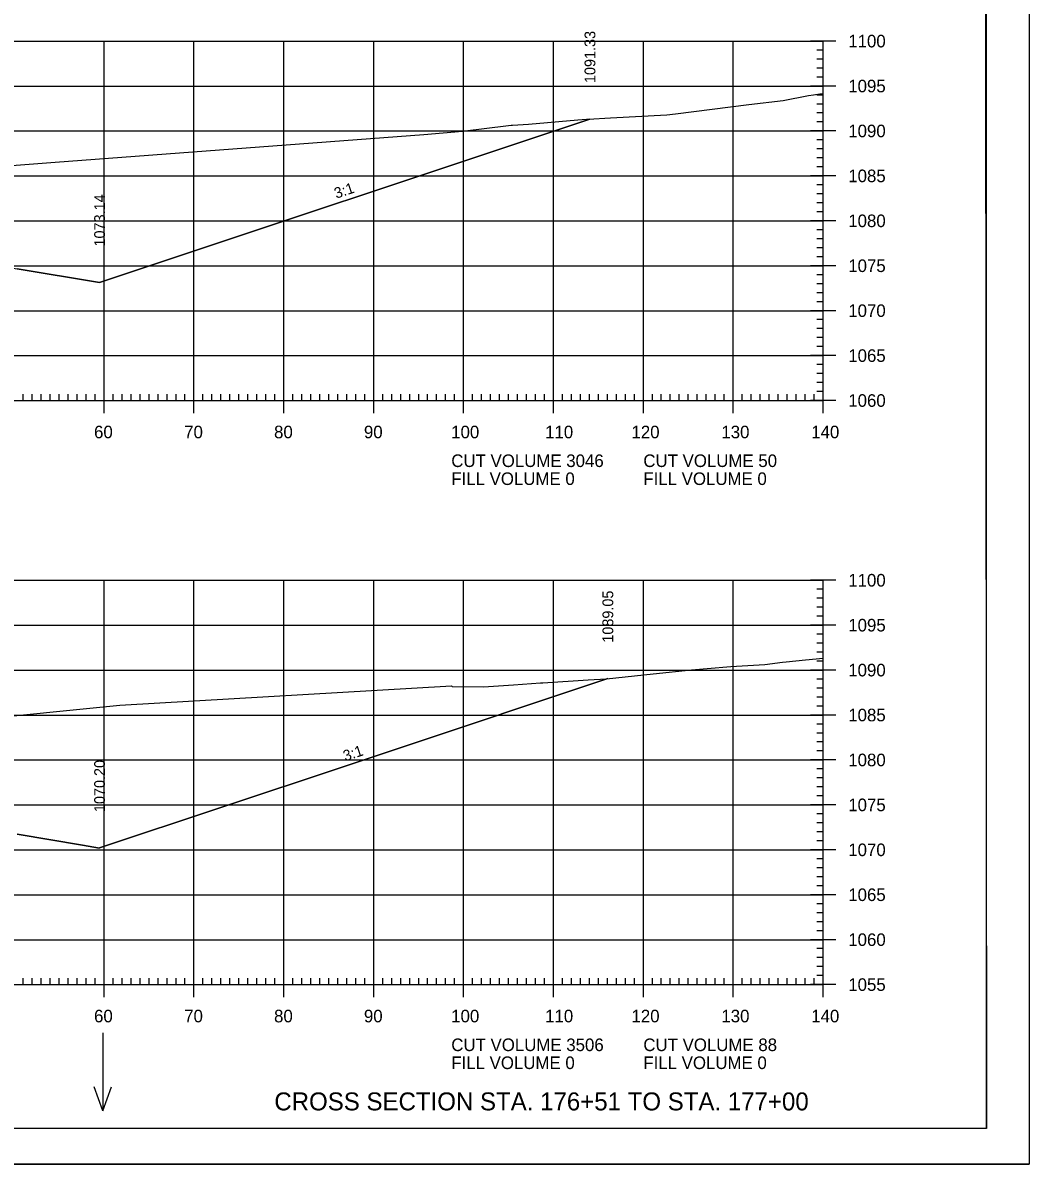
# Model space of a CAD drawing. Extents: x 1322838 to 1324533, y 339903 to 351025.
# Drawn here: x 1323754.7 to 1323866.6, y 348038.5 to 348165.6 of the extents above; entities that cross this region are included whole.
import ezdxf

# ---------------------------------------------------------------- set-up
doc = ezdxf.new("R2010")
doc.units = 0
for name, color, linetype in [('R_Axis', 7, 'Continuous'), ('R_Axis Annot', 7, 'Continuous'), ('R_Border', 7, 'Continuous'), ('R_Draft', 7, 'Continuous'), ('R_Exist Surface', 7, 'Continuous'), ('R_Fin Surface', 7, 'Continuous'), ('R_Fin Surface Annot', 7, 'Continuous'), ('R_Grid', 7, 'Continuous'), ('R_No Plot', 7, 'Continuous'), ('R_Water Annot', 7, 'Continuous')]:
    doc.layers.add(name, color=color, linetype=linetype)

msp = doc.modelspace()

# ---------------------------------------------------------------- linework, layer by layer
at = {"layer": 'R_Axis'}
for p, q in [((1323845.12, 348163.53), (1323842.32, 348163.53)), ((1323843.72, 348162.53), (1323843.02, 348162.53)), ((1323843.72, 348123.53), (1323843.72, 348163.53)), ((1323843.72, 348161.53), (1323843.02, 348161.53)), ((1323843.72, 348160.53), (1323843.02, 348160.53)), ((1323843.72, 348159.53), (1323843.02, 348159.53)), ((1323845.12, 348158.53), (1323842.32, 348158.53)), ((1323843.72, 348157.53), (1323843.02, 348157.53)), ((1323843.72, 348156.53), (1323843.02, 348156.53)), ((1323843.72, 348155.53), (1323843.02, 348155.53)), ((1323843.72, 348154.53), (1323843.02, 348154.53)), ((1323845.12, 348153.53), (1323842.32, 348153.53)), ((1323843.72, 348152.53), (1323843.02, 348152.53)), ((1323843.72, 348151.53), (1323843.02, 348151.53)), ((1323843.72, 348150.53), (1323843.02, 348150.53)), ((1323845.12, 348148.53), (1323842.32, 348148.53)), ((1323843.72, 348149.53), (1323843.02, 348149.53)), ((1323843.72, 348147.53), (1323843.02, 348147.53)), ((1323843.72, 348146.53), (1323843.02, 348146.53)), ((1323843.72, 348145.53), (1323843.02, 348145.53)), ((1323845.12, 348143.53), (1323842.32, 348143.53)), ((1323843.72, 348144.53), (1323843.02, 348144.53)), ((1323843.72, 348142.53), (1323843.02, 348142.53)), ((1323843.72, 348141.53), (1323843.02, 348141.53)), ((1323843.72, 348140.53), (1323843.02, 348140.53)), ((1323845.12, 348138.53), (1323842.32, 348138.53)), ((1323843.72, 348139.53), (1323843.02, 348139.53)), ((1323843.72, 348137.53), (1323843.02, 348137.53)), ((1323843.72, 348136.53), (1323843.02, 348136.53)), ((1323843.72, 348135.53), (1323843.02, 348135.53)), ((1323843.72, 348134.53), (1323843.02, 348134.53)), ((1323845.12, 348133.53), (1323842.32, 348133.53)), ((1323843.72, 348132.53), (1323843.02, 348132.53)), ((1323843.72, 348131.53), (1323843.02, 348131.53)), ((1323843.72, 348130.53), (1323843.02, 348130.53)), ((1323843.72, 348129.53), (1323843.02, 348129.53)), ((1323845.12, 348128.53), (1323842.32, 348128.53)), ((1323843.72, 348127.53), (1323843.02, 348127.53)), ((1323843.72, 348126.53), (1323843.02, 348126.53)), ((1323763.72, 348122.13), (1323763.72, 348124.93)), ((1323773.72, 348122.13), (1323773.72, 348124.93)), ((1323783.72, 348122.13), (1323783.72, 348124.93)), ((1323793.72, 348122.13), (1323793.72, 348124.93)), ((1323803.72, 348122.13), (1323803.72, 348124.93)), ((1323813.72, 348122.13), (1323813.72, 348124.93)), ((1323823.72, 348122.13), (1323823.72, 348124.93)), ((1323833.72, 348122.13), (1323833.72, 348124.93)), ((1323843.72, 348125.53), (1323843.02, 348125.53)), ((1323843.72, 348124.53), (1323843.02, 348124.53)), ((1323843.72, 348122.13), (1323843.72, 348124.93)), ((1323563.72, 348123.53), (1323843.72, 348123.53)), ((1323754.72, 348123.53), (1323754.72, 348124.23)), ((1323755.72, 348123.53), (1323755.72, 348124.23)), ((1323756.72, 348123.53), (1323756.72, 348124.23)), ((1323757.72, 348123.53), (1323757.72, 348124.23)), ((1323758.72, 348123.53), (1323758.72, 348124.23)), ((1323759.72, 348123.53), (1323759.72, 348124.23)), ((1323760.72, 348123.53), (1323760.72, 348124.23)), ((1323761.72, 348123.53), (1323761.72, 348124.23)), ((1323762.72, 348123.53), (1323762.72, 348124.23)), ((1323764.72, 348123.53), (1323764.72, 348124.23)), ((1323765.72, 348123.53), (1323765.72, 348124.23)), ((1323766.72, 348123.53), (1323766.72, 348124.23)), ((1323767.72, 348123.53), (1323767.72, 348124.23)), ((1323768.72, 348123.53), (1323768.72, 348124.23)), ((1323769.72, 348123.53), (1323769.72, 348124.23)), ((1323770.72, 348123.53), (1323770.72, 348124.23)), ((1323771.72, 348123.53), (1323771.72, 348124.23)), ((1323772.72, 348123.53), (1323772.72, 348124.23)), ((1323774.72, 348123.53), (1323774.72, 348124.23)), ((1323775.72, 348123.53), (1323775.72, 348124.23)), ((1323776.72, 348123.53), (1323776.72, 348124.23)), ((1323777.72, 348123.53), (1323777.72, 348124.23)), ((1323778.72, 348123.53), (1323778.72, 348124.23)), ((1323779.72, 348123.53), (1323779.72, 348124.23)), ((1323780.72, 348123.53), (1323780.72, 348124.23)), ((1323781.72, 348123.53), (1323781.72, 348124.23)), ((1323782.72, 348123.53), (1323782.72, 348124.23)), ((1323784.72, 348123.53), (1323784.72, 348124.23)), ((1323785.72, 348123.53), (1323785.72, 348124.23)), ((1323786.72, 348123.53), (1323786.72, 348124.23)), ((1323787.72, 348123.53), (1323787.72, 348124.23)), ((1323788.72, 348123.53), (1323788.72, 348124.23)), ((1323789.72, 348123.53), (1323789.72, 348124.23)), ((1323790.72, 348123.53), (1323790.72, 348124.23)), ((1323791.72, 348123.53), (1323791.72, 348124.23)), ((1323792.72, 348123.53), (1323792.72, 348124.23)), ((1323794.72, 348123.53), (1323794.72, 348124.23)), ((1323795.72, 348123.53), (1323795.72, 348124.23)), ((1323796.72, 348123.53), (1323796.72, 348124.23)), ((1323797.72, 348123.53), (1323797.72, 348124.23)), ((1323798.72, 348123.53), (1323798.72, 348124.23)), ((1323799.72, 348123.53), (1323799.72, 348124.23)), ((1323800.72, 348123.53), (1323800.72, 348124.23)), ((1323801.72, 348123.53), (1323801.72, 348124.23)), ((1323802.72, 348123.53), (1323802.72, 348124.23)), ((1323804.72, 348123.53), (1323804.72, 348124.23)), ((1323805.72, 348123.53), (1323805.72, 348124.23)), ((1323806.72, 348123.53), (1323806.72, 348124.23)), ((1323807.72, 348123.53), (1323807.72, 348124.23)), ((1323808.72, 348123.53), (1323808.72, 348124.23)), ((1323809.72, 348123.53), (1323809.72, 348124.23)), ((1323810.72, 348123.53), (1323810.72, 348124.23)), ((1323811.72, 348123.53), (1323811.72, 348124.23)), ((1323812.72, 348123.53), (1323812.72, 348124.23)), ((1323814.72, 348123.53), (1323814.72, 348124.23)), ((1323815.72, 348123.53), (1323815.72, 348124.23)), ((1323816.72, 348123.53), (1323816.72, 348124.23)), ((1323817.72, 348123.53), (1323817.72, 348124.23)), ((1323818.72, 348123.53), (1323818.72, 348124.23)), ((1323819.72, 348123.53), (1323819.72, 348124.23)), ((1323820.72, 348123.53), (1323820.72, 348124.23)), ((1323821.72, 348123.53), (1323821.72, 348124.23)), ((1323822.72, 348123.53), (1323822.72, 348124.23)), ((1323824.72, 348123.53), (1323824.72, 348124.23)), ((1323825.72, 348123.53), (1323825.72, 348124.23)), ((1323826.72, 348123.53), (1323826.72, 348124.23)), ((1323827.72, 348123.53), (1323827.72, 348124.23)), ((1323828.72, 348123.53), (1323828.72, 348124.23)), ((1323829.72, 348123.53), (1323829.72, 348124.23)), ((1323830.72, 348123.53), (1323830.72, 348124.23)), ((1323831.72, 348123.53), (1323831.72, 348124.23)), ((1323832.72, 348123.53), (1323832.72, 348124.23)), ((1323834.72, 348123.53), (1323834.72, 348124.23)), ((1323835.72, 348123.53), (1323835.72, 348124.23)), ((1323836.72, 348123.53), (1323836.72, 348124.23)), ((1323837.72, 348123.53), (1323837.72, 348124.23)), ((1323838.72, 348123.53), (1323838.72, 348124.23)), ((1323839.72, 348123.53), (1323839.72, 348124.23)), ((1323840.72, 348123.53), (1323840.72, 348124.23)), ((1323841.72, 348123.53), (1323841.72, 348124.23)), ((1323845.12, 348123.53), (1323842.32, 348123.53)), ((1323842.72, 348123.53), (1323842.72, 348124.23)), ((1323845.12, 348103.53), (1323842.32, 348103.53)), ((1323843.72, 348058.53), (1323843.72, 348103.53)), ((1323843.72, 348102.53), (1323843.02, 348102.53)), ((1323843.72, 348101.53), (1323843.02, 348101.53)), ((1323843.72, 348100.53), (1323843.02, 348100.53)), ((1323843.72, 348099.53), (1323843.02, 348099.53)), ((1323845.12, 348098.53), (1323842.32, 348098.53)), ((1323843.72, 348097.53), (1323843.02, 348097.53)), ((1323843.72, 348096.53), (1323843.02, 348096.53)), ((1323843.72, 348095.53), (1323843.02, 348095.53)), ((1323843.72, 348094.53), (1323843.02, 348094.53)), ((1323845.12, 348093.53), (1323842.32, 348093.53)), ((1323843.72, 348092.53), (1323843.02, 348092.53)), ((1323843.72, 348091.53), (1323843.02, 348091.53)), ((1323843.72, 348090.53), (1323843.02, 348090.53)), ((1323843.72, 348089.53), (1323843.02, 348089.53)), ((1323845.12, 348088.53), (1323842.32, 348088.53)), ((1323843.72, 348087.53), (1323843.02, 348087.53)), ((1323843.72, 348086.53), (1323843.02, 348086.53)), ((1323843.72, 348085.53), (1323843.02, 348085.53)), ((1323843.72, 348084.53), (1323843.02, 348084.53)), ((1323845.12, 348083.53), (1323842.32, 348083.53)), ((1323843.72, 348082.53), (1323843.02, 348082.53)), ((1323843.72, 348081.53), (1323843.02, 348081.53)), ((1323843.72, 348080.53), (1323843.02, 348080.53)), ((1323843.72, 348079.53), (1323843.02, 348079.53)), ((1323845.12, 348078.53), (1323842.32, 348078.53)), ((1323843.72, 348077.53), (1323843.02, 348077.53)), ((1323843.72, 348076.53), (1323843.02, 348076.53)), ((1323843.72, 348075.53), (1323843.02, 348075.53)), ((1323845.12, 348073.53), (1323842.32, 348073.53)), ((1323843.72, 348074.53), (1323843.02, 348074.53)), ((1323843.72, 348072.53), (1323843.02, 348072.53)), ((1323843.72, 348071.53), (1323843.02, 348071.53)), ((1323843.72, 348070.53), (1323843.02, 348070.53)), ((1323845.12, 348068.53), (1323842.32, 348068.53)), ((1323843.72, 348069.53), (1323843.02, 348069.53)), ((1323843.72, 348067.53), (1323843.02, 348067.53)), ((1323843.72, 348066.53), (1323843.02, 348066.53)), ((1323843.72, 348065.53), (1323843.02, 348065.53)), ((1323845.12, 348063.53), (1323842.32, 348063.53)), ((1323843.72, 348064.53), (1323843.02, 348064.53)), ((1323843.72, 348062.53), (1323843.02, 348062.53)), ((1323843.72, 348061.53), (1323843.02, 348061.53)), ((1323763.72, 348057.13), (1323763.72, 348059.93)), ((1323773.72, 348057.13), (1323773.72, 348059.93)), ((1323783.72, 348057.13), (1323783.72, 348059.93)), ((1323793.72, 348057.13), (1323793.72, 348059.93)), ((1323803.72, 348057.13), (1323803.72, 348059.93)), ((1323813.72, 348057.13), (1323813.72, 348059.93)), ((1323823.72, 348057.13), (1323823.72, 348059.93)), ((1323833.72, 348057.13), (1323833.72, 348059.93)), ((1323843.72, 348060.53), (1323843.02, 348060.53)), ((1323843.72, 348057.13), (1323843.72, 348059.93)), ((1323563.72, 348058.53), (1323843.72, 348058.53)), ((1323754.72, 348058.53), (1323754.72, 348059.23)), ((1323755.72, 348058.53), (1323755.72, 348059.23)), ((1323756.72, 348058.53), (1323756.72, 348059.23)), ((1323757.72, 348058.53), (1323757.72, 348059.23)), ((1323758.72, 348058.53), (1323758.72, 348059.23)), ((1323759.72, 348058.53), (1323759.72, 348059.23)), ((1323760.72, 348058.53), (1323760.72, 348059.23)), ((1323761.72, 348058.53), (1323761.72, 348059.23)), ((1323762.72, 348058.53), (1323762.72, 348059.23)), ((1323764.72, 348058.53), (1323764.72, 348059.23)), ((1323765.72, 348058.53), (1323765.72, 348059.23)), ((1323766.72, 348058.53), (1323766.72, 348059.23)), ((1323767.72, 348058.53), (1323767.72, 348059.23)), ((1323768.72, 348058.53), (1323768.72, 348059.23)), ((1323769.72, 348058.53), (1323769.72, 348059.23)), ((1323770.72, 348058.53), (1323770.72, 348059.23)), ((1323771.72, 348058.53), (1323771.72, 348059.23)), ((1323772.72, 348058.53), (1323772.72, 348059.23)), ((1323774.72, 348058.53), (1323774.72, 348059.23)), ((1323775.72, 348058.53), (1323775.72, 348059.23)), ((1323776.72, 348058.53), (1323776.72, 348059.23)), ((1323777.72, 348058.53), (1323777.72, 348059.23)), ((1323778.72, 348058.53), (1323778.72, 348059.23)), ((1323779.72, 348058.53), (1323779.72, 348059.23)), ((1323780.72, 348058.53), (1323780.72, 348059.23)), ((1323781.72, 348058.53), (1323781.72, 348059.23)), ((1323782.72, 348058.53), (1323782.72, 348059.23)), ((1323784.72, 348058.53), (1323784.72, 348059.23)), ((1323785.72, 348058.53), (1323785.72, 348059.23)), ((1323786.72, 348058.53), (1323786.72, 348059.23)), ((1323787.72, 348058.53), (1323787.72, 348059.23)), ((1323788.72, 348058.53), (1323788.72, 348059.23)), ((1323789.72, 348058.53), (1323789.72, 348059.23)), ((1323790.72, 348058.53), (1323790.72, 348059.23)), ((1323791.72, 348058.53), (1323791.72, 348059.23)), ((1323792.72, 348058.53), (1323792.72, 348059.23)), ((1323794.72, 348058.53), (1323794.72, 348059.23)), ((1323795.72, 348058.53), (1323795.72, 348059.23)), ((1323796.72, 348058.53), (1323796.72, 348059.23)), ((1323797.72, 348058.53), (1323797.72, 348059.23)), ((1323798.72, 348058.53), (1323798.72, 348059.23)), ((1323799.72, 348058.53), (1323799.72, 348059.23)), ((1323800.72, 348058.53), (1323800.72, 348059.23)), ((1323801.72, 348058.53), (1323801.72, 348059.23)), ((1323802.72, 348058.53), (1323802.72, 348059.23)), ((1323804.72, 348058.53), (1323804.72, 348059.23)), ((1323805.72, 348058.53), (1323805.72, 348059.23)), ((1323806.72, 348058.53), (1323806.72, 348059.23)), ((1323807.72, 348058.53), (1323807.72, 348059.23)), ((1323808.72, 348058.53), (1323808.72, 348059.23)), ((1323809.72, 348058.53), (1323809.72, 348059.23)), ((1323810.72, 348058.53), (1323810.72, 348059.23)), ((1323811.72, 348058.53), (1323811.72, 348059.23)), ((1323812.72, 348058.53), (1323812.72, 348059.23)), ((1323814.72, 348058.53), (1323814.72, 348059.23)), ((1323815.72, 348058.53), (1323815.72, 348059.23)), ((1323816.72, 348058.53), (1323816.72, 348059.23)), ((1323817.72, 348058.53), (1323817.72, 348059.23)), ((1323818.72, 348058.53), (1323818.72, 348059.23)), ((1323819.72, 348058.53), (1323819.72, 348059.23)), ((1323820.72, 348058.53), (1323820.72, 348059.23)), ((1323821.72, 348058.53), (1323821.72, 348059.23)), ((1323822.72, 348058.53), (1323822.72, 348059.23)), ((1323824.72, 348058.53), (1323824.72, 348059.23)), ((1323825.72, 348058.53), (1323825.72, 348059.23)), ((1323826.72, 348058.53), (1323826.72, 348059.23)), ((1323827.72, 348058.53), (1323827.72, 348059.23)), ((1323828.72, 348058.53), (1323828.72, 348059.23)), ((1323829.72, 348058.53), (1323829.72, 348059.23)), ((1323830.72, 348058.53), (1323830.72, 348059.23)), ((1323831.72, 348058.53), (1323831.72, 348059.23)), ((1323832.72, 348058.53), (1323832.72, 348059.23)), ((1323834.72, 348058.53), (1323834.72, 348059.23)), ((1323835.72, 348058.53), (1323835.72, 348059.23)), ((1323836.72, 348058.53), (1323836.72, 348059.23)), ((1323837.72, 348058.53), (1323837.72, 348059.23)), ((1323838.72, 348058.53), (1323838.72, 348059.23)), ((1323839.72, 348058.53), (1323839.72, 348059.23)), ((1323840.72, 348058.53), (1323840.72, 348059.23)), ((1323841.72, 348058.53), (1323841.72, 348059.23)), ((1323845.12, 348058.53), (1323842.32, 348058.53)), ((1323842.72, 348058.53), (1323842.72, 348059.23)), ((1323843.72, 348059.53), (1323843.02, 348059.53))]:
    msp.add_line(p, q, dxfattribs=at)
at = {"layer": 'R_Border'}
for q in [(1323861.9, 348247.99), (1323545.72, 348042.53)]:
    msp.add_line((1323861.9, 348042.53), q, dxfattribs=at)
at = {"layer": 'R_Exist Surface'}
for points in [[(1323737.53, 348148.48), (1323758.29, 348150.05), (1323799.29, 348153.14), (1323803.59, 348153.52), (1323808.71, 348154.13), (1323809.01, 348154.17), (1323809.16, 348154.17), (1323810.94, 348154.27), (1323816.43, 348154.75), (1323817.41, 348154.84), (1323817.59, 348154.85), (1323820.07, 348154.98), (1323826.34, 348155.34), (1323827.31, 348155.44), (1323835.46, 348156.47), (1323839.27, 348156.93), (1323842.11, 348157.47), (1323842.66, 348157.56), (1323843.34, 348157.66), (1323843.72, 348157.7)], [(1323748.77, 348087.95), (1323765.47, 348089.62), (1323802.39, 348091.78), (1323802.43, 348091.7), (1323805.92, 348091.65), (1323805.93, 348091.65), (1323805.94, 348091.65), (1323809.29, 348091.89), (1323812.29, 348092.1), (1323812.52, 348092.12), (1323817.59, 348092.44), (1323819.62, 348092.57), (1323824.82, 348093.12), (1323829.08, 348093.57), (1323830.82, 348093.71), (1323833.46, 348093.92), (1323837.25, 348094.17), (1323839.2, 348094.41), (1323839.6, 348094.44), (1323841.76, 348094.68), (1323843.72, 348094.87)]]:
    msp.add_lwpolyline(points, dxfattribs=at)
at = {"layer": 'R_Fin Surface'}
for points in [[(1323623.79, 348135.82), (1323623.8, 348135.82), (1323642.4, 348129.61), (1323644.21, 348130.22), (1323644.55, 348130.28), (1323651.84, 348131.49), (1323651.84, 348131.49), (1323659.31, 348132.74), (1323666.22, 348133.89), (1323672.22, 348134.4), (1323674.22, 348134.58), (1323674.22, 348134.58), (1323703.72, 348137.11), (1323733.22, 348139.65), (1323735.22, 348139.82), (1323741.21, 348140.34), (1323754.04, 348138.2), (1323763.22, 348136.67), (1323817.78, 348154.86), (1323817.78, 348154.86)], [(1323754.05, 348075.26), (1323761.32, 348074.05), (1323763.22, 348073.73), (1323763.22, 348073.74), (1323790.44, 348082.81), (1323796.09, 348084.69), (1323819.77, 348092.58)]]:
    msp.add_lwpolyline(points, dxfattribs=at)
at = {"layer": 'R_Grid'}
for p, q in [((1323563.72, 348163.53), (1323843.72, 348163.53)), ((1323763.72, 348123.53), (1323763.72, 348163.53)), ((1323773.72, 348123.53), (1323773.72, 348163.53)), ((1323783.72, 348123.53), (1323783.72, 348163.53)), ((1323793.72, 348123.53), (1323793.72, 348163.53)), ((1323803.72, 348123.53), (1323803.72, 348163.53)), ((1323813.72, 348123.53), (1323813.72, 348163.53)), ((1323823.72, 348123.53), (1323823.72, 348163.53)), ((1323833.72, 348123.53), (1323833.72, 348163.53)), ((1323843.72, 348123.53), (1323843.72, 348163.53)), ((1323563.72, 348158.53), (1323843.72, 348158.53)), ((1323563.72, 348153.53), (1323843.72, 348153.53)), ((1323563.72, 348148.53), (1323843.72, 348148.53)), ((1323563.72, 348143.53), (1323843.72, 348143.53)), ((1323563.72, 348138.53), (1323843.72, 348138.53)), ((1323563.72, 348133.53), (1323843.72, 348133.53)), ((1323563.72, 348128.53), (1323843.72, 348128.53)), ((1323563.72, 348123.53), (1323843.72, 348123.53)), ((1323563.72, 348103.53), (1323843.72, 348103.53)), ((1323763.72, 348058.53), (1323763.72, 348103.53)), ((1323773.72, 348058.53), (1323773.72, 348103.53)), ((1323783.72, 348058.53), (1323783.72, 348103.53)), ((1323793.72, 348058.53), (1323793.72, 348103.53)), ((1323803.72, 348058.53), (1323803.72, 348103.53)), ((1323813.72, 348058.53), (1323813.72, 348103.53)), ((1323823.72, 348058.53), (1323823.72, 348103.53)), ((1323833.72, 348058.53), (1323833.72, 348103.53)), ((1323843.72, 348058.53), (1323843.72, 348103.53)), ((1323563.72, 348098.53), (1323843.72, 348098.53)), ((1323563.72, 348093.53), (1323843.72, 348093.53)), ((1323563.72, 348088.53), (1323843.72, 348088.53)), ((1323563.72, 348083.53), (1323843.72, 348083.53)), ((1323563.72, 348078.53), (1323843.72, 348078.53)), ((1323563.72, 348073.53), (1323843.72, 348073.53)), ((1323563.72, 348068.53), (1323843.72, 348068.53)), ((1323563.72, 348063.53), (1323843.72, 348063.53)), ((1323563.72, 348058.53), (1323843.72, 348058.53))]:
    msp.add_line(p, q, dxfattribs=at)
at = {"layer": 'R_No Plot'}
msp.add_line((1323533.31, 348038.55), (1323866.65, 348038.55), dxfattribs=at)
for points in [[(1323533.31, 348251.88), (1323866.65, 348251.88), (1323866.65, 348038.55), (1323533.31, 348038.55)], [(1323779.64, 348247.99), (1323799.26, 348247.99), (1323799.26, 348238.11), (1323815.37, 348238.11), (1323838.57, 348238.11), (1323838.57, 348205.44), (1323861.77, 348205.44), (1323861.9, 348042.53), (1323545.72, 348042.53), (1323545.72, 348247.99)]]:
    msp.add_lwpolyline(points, close=True, dxfattribs=at)
for points in [[(1323737.53, 348148.48), (1323758.29, 348150.05), (1323799.29, 348153.14), (1323803.59, 348153.52), (1323808.71, 348154.13), (1323809.01, 348154.17), (1323809.16, 348154.17), (1323810.94, 348154.27), (1323816.43, 348154.75), (1323817.41, 348154.84), (1323817.59, 348154.85), (1323817.78, 348154.86), (1323817.78, 348154.86), (1323763.22, 348136.67), (1323754.04, 348138.2)], [(1323748.77, 348087.95), (1323765.47, 348089.62), (1323802.39, 348091.78), (1323802.43, 348091.7), (1323805.92, 348091.65), (1323805.93, 348091.65), (1323805.94, 348091.65), (1323809.29, 348091.89), (1323812.29, 348092.1), (1323812.52, 348092.12), (1323817.59, 348092.44), (1323819.62, 348092.57), (1323819.77, 348092.58), (1323796.09, 348084.69), (1323790.44, 348082.81), (1323763.22, 348073.74), (1323763.22, 348073.73), (1323761.32, 348074.05), (1323754.05, 348075.26)]]:
    msp.add_lwpolyline(points, dxfattribs=at)
at = {"layer": 'R_Water Annot'}
for p, q in [((1323763.59, 348053.18), (1323763.59, 348044.49)), ((1323763.59, 348044.49), (1323762.62, 348047.15)), ((1323763.59, 348044.49), (1323764.55, 348047.15))]:
    msp.add_line(p, q, dxfattribs=at)

# ---------------------------------------------------------------- texts
at = {"layer": 'R_Axis Annot'}
for s, p in [('1100', (1323846.52, 348162.83)), ('1095', (1323846.52, 348157.83)), ('1090', (1323846.52, 348152.83)), ('1085', (1323846.52, 348147.83)), ('1080', (1323846.52, 348142.83)), ('1075', (1323846.52, 348137.83)), ('1070', (1323846.52, 348132.83)), ('1065', (1323846.52, 348127.83)), ('1060', (1323846.52, 348122.83)), ('60', (1323762.6, 348119.33)), ('70', (1323772.63, 348119.33)), ('80', (1323782.63, 348119.33)), ('90', (1323792.63, 348119.33)), ('100', (1323802.34, 348119.33)), ('110', (1323812.79, 348119.33)), ('120', (1323822.4, 348119.33)), ('130', (1323832.4, 348119.33)), ('140', (1323842.4, 348119.33)), ('CUT VOLUME 3046', (1323802.35, 348116.13)), ('CUT VOLUME 50', (1323823.72, 348116.13)), ('FILL VOLUME 0', (1323802.35, 348114.13)), ('FILL VOLUME 0', (1323823.72, 348114.13)), ('1100', (1323846.52, 348102.83)), ('1095', (1323846.52, 348097.83)), ('1090', (1323846.52, 348092.83)), ('1085', (1323846.52, 348087.83)), ('1080', (1323846.52, 348082.83)), ('1075', (1323846.52, 348077.83)), ('1070', (1323846.52, 348072.83)), ('1065', (1323846.52, 348067.83)), ('1060', (1323846.52, 348062.83)), ('1055', (1323846.52, 348057.83)), ('60', (1323762.6, 348054.33)), ('70', (1323772.63, 348054.33)), ('80', (1323782.63, 348054.33)), ('90', (1323792.63, 348054.33)), ('100', (1323802.34, 348054.33)), ('110', (1323812.79, 348054.33)), ('120', (1323822.4, 348054.33)), ('130', (1323832.4, 348054.33)), ('140', (1323842.4, 348054.33)), ('CUT VOLUME 3506', (1323802.35, 348051.13)), ('CUT VOLUME 88', (1323823.72, 348051.13)), ('FILL VOLUME 0', (1323802.35, 348049.13)), ('FILL VOLUME 0', (1323823.72, 348049.13))]:
    msp.add_text(s, height=1.4, dxfattribs=at).set_placement(p)
at = {"layer": 'R_Draft'}
msp.add_text('CROSS SECTION STA. 176+51 TO STA. 177+00', height=2, dxfattribs=at).set_placement((1323782.66, 348044.53))
at = {"layer": 'R_Fin Surface Annot'}
for s, rotation, p in [('1091.33', 90, (1323818.38, 348158.86)), ('3:1', 18.4349, (1323789.55, 348145.98)), ('1073.14', 90, (1323763.82, 348140.67)), ('1089.05', 90, (1323820.37, 348096.58)), ('3:1', 18.4345, (1323790.54, 348083.37)), ('1070.20', 90, (1323763.82, 348077.73))]:
    msp.add_text(s, height=1.2, rotation=rotation, dxfattribs=at).set_placement(p)

doc.saveas('drawing.dxf')
